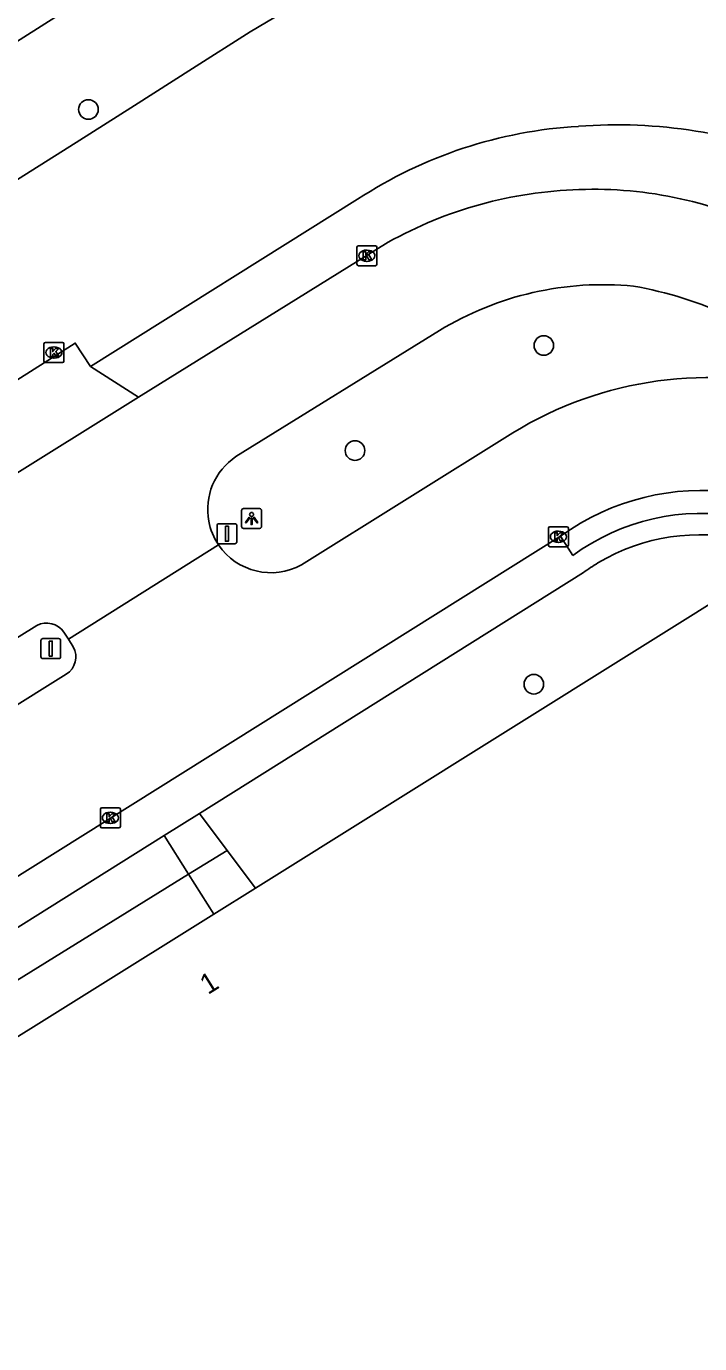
# Model space of a CAD drawing. Extents: x 158461 to 159795, y 387220 to 388672.
# Drawn here: x 158521.8 to 158555.4, y 387829.1 to 387894.9 of the extents above; entities that cross this region are included whole.
import ezdxf

# ---------------------------------------------------------------- set-up
doc = ezdxf.new("R2010")
doc.units = 0
for name, color, linetype in [('IMGEO_Boom', 7, 'Continuous'), ('IMGEO_Groenvoorziening', 7, 'Continuous'), ('IMGEO_Kolk', 7, 'Continuous'), ('IMGEO_Lichtpunt', 7, 'Continuous'), ('IMGEO_Pand', 7, 'Continuous'), ('IMGEO_Pand_nummerreeks', 7, 'Continuous'), ('IMGEO_Rijbaan_lokaal_gesloten', 7, 'Continuous'), ('IMGEO_Verkeersbordpaal', 7, 'Continuous'), ('IMGEO_Voetpad_open', 7, 'Continuous')]:
    doc.layers.add(name, color=color, linetype=linetype)

msp = doc.modelspace()

# ---------------------------------------------------------------- linework, layer by layer
at = {"layer": 'IMGEO_Boom'}
for centre in [(158524.858, 387890.725), (158547.617, 387878.933), (158538.181, 387873.683), (158547.12, 387862.01)]:
    msp.add_circle(centre, 0.489, dxfattribs=at)
at = {"layer": 'IMGEO_Groenvoorziening'}
for points in [[(158589.704, 387936.796), (158536.681, 387903.888), (158500, 387880.63), (158493.308, 387876.386)], [(158518.531, 387875.474), (158518.14, 387875.366), (158514.815, 387880.615), (158513.704, 387882.37), (158521.319, 387887.219), (158524.238, 387889.072), (158527.156, 387890.928), (158530.053, 387892.77), (158532.941, 387894.608), (158535.835, 387896.338), (158538.726, 387898.185), (158543.967, 387901.44), (158590.711, 387930.955), (158590.791, 387930.573)]]:
    msp.add_lwpolyline(points, dxfattribs=at)
at = {"layer": 'IMGEO_Kolk'}
for p, q in [((158538.275, 387882.991), (158538.275, 387883.843)), ((158538.35, 387883.917), (158539.202, 387883.917)), ((158538.763, 387883.697), (158538.788, 387883.697)), ((158539.276, 387883.843), (158539.276, 387882.991)), ((158539.202, 387882.917), (158538.35, 387882.917)), ((158538.786, 387883.137), (158538.761, 387883.137)), ((158522.633, 387878.157), (158522.633, 387879.009)), ((158522.708, 387879.083), (158523.56, 387879.083)), ((158523.634, 387879.009), (158523.634, 387878.157)), ((158523.144, 387878.303), (158523.119, 387878.303)), ((158523.121, 387878.863), (158523.146, 387878.863)), ((158523.56, 387878.083), (158522.708, 387878.083)), ((158547.847, 387868.953), (158547.847, 387869.805)), ((158547.922, 387869.879), (158548.774, 387869.879)), ((158548.848, 387869.805), (158548.848, 387868.953)), ((158548.358, 387869.099), (158548.333, 387869.099)), ((158548.335, 387869.659), (158548.36, 387869.659)), ((158548.774, 387868.879), (158547.922, 387868.879)), ((158525.453, 387854.909), (158525.453, 387855.761)), ((158525.528, 387855.835), (158526.38, 387855.835)), ((158525.941, 387855.615), (158525.966, 387855.615)), ((158526.454, 387855.761), (158526.454, 387854.909)), ((158526.38, 387854.835), (158525.528, 387854.835)), ((158525.964, 387855.055), (158525.939, 387855.055))]:
    msp.add_line(p, q, dxfattribs=at)
for points in [[(158538.275, 387882.991), (158538.275, 387883.843)], [(158538.35, 387883.917), (158539.202, 387883.917)], [(158538.596, 387883.617), (158538.719, 387883.617), (158538.719, 387883.466), (158538.849, 387883.617), (158539.013, 387883.617), (158538.867, 387883.466), (158539.02, 387883.217), (158538.868, 387883.217), (158538.783, 387883.381), (158538.719, 387883.314), (158538.719, 387883.217), (158538.596, 387883.217), (158538.596, 387883.617)], [(158539.276, 387883.843), (158539.276, 387882.991)], [(158539.202, 387882.917), (158538.35, 387882.917)], [(158522.633, 387878.157), (158522.633, 387879.009)], [(158522.708, 387879.083), (158523.56, 387879.083)], [(158523.634, 387879.009), (158523.634, 387878.157)], [(158522.954, 387878.783), (158523.077, 387878.783), (158523.077, 387878.632), (158523.207, 387878.783), (158523.371, 387878.783), (158523.225, 387878.632), (158523.378, 387878.383), (158523.226, 387878.383), (158523.141, 387878.547), (158523.077, 387878.48), (158523.077, 387878.383), (158522.954, 387878.383), (158522.954, 387878.783)], [(158523.56, 387878.083), (158522.708, 387878.083)], [(158547.847, 387868.953), (158547.847, 387869.805)], [(158547.922, 387869.879), (158548.774, 387869.879)], [(158548.848, 387869.805), (158548.848, 387868.953)], [(158548.168, 387869.579), (158548.291, 387869.579), (158548.291, 387869.428), (158548.421, 387869.579), (158548.585, 387869.579), (158548.439, 387869.428), (158548.592, 387869.179), (158548.44, 387869.179), (158548.355, 387869.343), (158548.291, 387869.276), (158548.291, 387869.179), (158548.168, 387869.179), (158548.168, 387869.579)], [(158548.774, 387868.879), (158547.922, 387868.879)], [(158525.453, 387854.909), (158525.453, 387855.761)], [(158525.528, 387855.835), (158526.38, 387855.835)], [(158525.774, 387855.535), (158525.897, 387855.535), (158525.897, 387855.384), (158526.027, 387855.535), (158526.191, 387855.535), (158526.045, 387855.384), (158526.198, 387855.135), (158526.046, 387855.135), (158525.961, 387855.299), (158525.897, 387855.232), (158525.897, 387855.135), (158525.774, 387855.135), (158525.774, 387855.535)], [(158526.454, 387855.761), (158526.454, 387854.909)], [(158526.38, 387854.835), (158525.528, 387854.835)]]:
    msp.add_lwpolyline(points, dxfattribs=at)
for centre, start, end in [((158538.352, 387883.841), 91.55205, 178.44795), ((158538.352, 387883.841), 91.55205, 178.44795), ((158539.2, 387883.841), 1.55205, 88.44795), ((158539.2, 387883.841), 1.55205, 88.44795), ((158538.352, 387882.993), 181.55205, 268.44795), ((158538.352, 387882.993), 181.55205, 268.44795), ((158539.2, 387882.993), 271.55205, 358.44795), ((158539.2, 387882.993), 271.55205, 358.44795), ((158522.71, 387879.007), 91.55205, 178.44795), ((158522.71, 387879.007), 91.55205, 178.44795), ((158523.558, 387879.007), 1.55205, 88.44795), ((158523.558, 387879.007), 1.55205, 88.44795), ((158522.71, 387878.159), 181.55205, 268.44795), ((158522.71, 387878.159), 181.55205, 268.44795), ((158523.558, 387878.159), 271.55205, 358.44795), ((158523.558, 387878.159), 271.55205, 358.44795), ((158547.924, 387869.803), 91.55205, 178.44795), ((158547.924, 387869.803), 91.55205, 178.44795), ((158548.772, 387869.803), 1.55205, 88.44795), ((158548.772, 387869.803), 1.55205, 88.44795), ((158547.924, 387868.955), 181.55205, 268.44795), ((158547.924, 387868.955), 181.55205, 268.44795), ((158548.772, 387868.955), 271.55205, 358.44795), ((158548.772, 387868.955), 271.55205, 358.44795), ((158525.53, 387855.759), 91.55205, 178.44795), ((158525.53, 387855.759), 91.55205, 178.44795), ((158526.378, 387855.759), 1.55205, 88.44795), ((158526.378, 387855.759), 1.55205, 88.44795), ((158525.53, 387854.911), 181.55205, 268.44795), ((158525.53, 387854.911), 181.55205, 268.44795), ((158526.378, 387854.911), 271.55205, 358.44795), ((158526.378, 387854.911), 271.55205, 358.44795)]:
    msp.add_arc(centre, 0.0765, start, end, dxfattribs=at)
for centre, major_axis, ratio, start_param, end_param in [((158538.762, 387883.417), (-0.387, 0.002), 0.722429, 4.712389, 7.853982), ((158538.787, 387883.417), (-0.39, 0.002), 0.717154, 1.570796, 4.712389), ((158523.12, 387878.583), (-0.387, 0.002), 0.722429, 4.712389, 7.853982), ((158523.145, 387878.583), (-0.39, 0.002), 0.717154, 1.570796, 4.712389), ((158548.334, 387869.379), (-0.387, 0.002), 0.722429, 4.712389, 7.853982), ((158548.359, 387869.379), (-0.39, 0.002), 0.717154, 1.570796, 4.712389), ((158525.94, 387855.335), (-0.387, 0.002), 0.722429, 4.712389, 7.853982), ((158525.965, 387855.335), (-0.39, 0.002), 0.717154, 1.570796, 4.712389)]:
    msp.add_ellipse(centre, major_axis=major_axis, ratio=ratio, start_param=start_param, end_param=end_param, dxfattribs=at)
at = {"layer": 'IMGEO_Lichtpunt'}
for p, q in [((158532.513, 387870.694), (158532.513, 387869.887)), ((158532.513, 387870.694), (158532.513, 387869.887)), ((158533.415, 387870.789), (158532.607, 387870.789)), ((158533.415, 387870.789), (158532.607, 387870.789)), ((158533.509, 387869.887), (158533.509, 387870.694)), ((158533.509, 387869.887), (158533.509, 387870.694)), ((158532.607, 387869.793), (158533.415, 387869.793)), ((158532.607, 387869.793), (158533.415, 387869.793))]:
    msp.add_line(p, q, dxfattribs=at)
for points in [[(158532.887, 387870.358), (158532.926, 387870.33), (158532.738, 387870.068), (158532.7, 387870.095), (158532.887, 387870.358)], [(158533.099, 387870.33), (158533.137, 387870.357), (158533.324, 387870.095), (158533.285, 387870.067), (158533.099, 387870.33)], [(158532.989, 387870.31), (158533.036, 387870.31), (158533.036, 387869.988), (158532.989, 387869.988), (158532.989, 387870.31)]]:
    msp.add_lwpolyline(points, dxfattribs=at)
msp.add_circle((158533.012, 387870.492), 0.0994, dxfattribs=at)
for centre, start, end in [((158532.607, 387870.694), 90, 180), ((158532.607, 387870.694), 90, 180), ((158533.415, 387870.694), 0, 90), ((158533.415, 387870.694), 0, 90), ((158532.607, 387869.887), 180, 270), ((158532.607, 387869.887), 180, 270), ((158533.415, 387869.887), 270, 0), ((158533.415, 387869.887), 270, 360)]:
    msp.add_arc(centre, 0.0946, start, end, dxfattribs=at)
at = {"layer": 'IMGEO_Pand'}
for points in [[(158566.375, 387854.935), (158566.298, 387855.058), (158558.463, 387867.603), (158533.202, 387851.826)], [(158533.202, 387851.826), (158531.124, 387850.528)], [(158531.124, 387850.528), (158499.908, 387831.032)]]:
    msp.add_lwpolyline(points, dxfattribs=at)
at = {"layer": 'IMGEO_Rijbaan_lokaal_gesloten'}
for points in [[(158527.354, 387876.349), (158539.837, 387884.088)], [(158532.227, 387873.38), (158542.403, 387879.683)], [(158527.354, 387876.349), (158520.321, 387871.964)], [(158546.077, 387874.574), (158535.505, 387867.972)], [(158548.459, 387869.401), (158491.941, 387834.021), (158490.261, 387832.911), (158487.791, 387830.968)], [(158523.859, 387864.256), (158531.364, 387868.968)], [(158479.024, 387838.051), (158522.28, 387864.951)], [(158523.635, 387864.61), (158523.859, 387864.256)], [(158523.859, 387864.256), (158524.1, 387863.877)], [(158523.75, 387862.509), (158480.509, 387835.487)]]:
    msp.add_lwpolyline(points, dxfattribs=at)
for centre, radius, start, end in [((158549.965, 387865.982), 20.746, 91.63079, 119.22277), ((158550.157, 387866.932), 19.804, 62.76531, 92.26336), ((158550.571, 387866.251), 15.72, 84.38778, 121.3029), ((158548.751, 387862.606), 19.58, 50.53513, 80.12746), ((158555.831, 387858.697), 18.634, 73.96552, 121.56515), ((158533.984, 387870.745), 3.167, 123.6988, 190.77684), ((158555.499, 387859.729), 11.963, 38.76966, 126.04977), ((158533.982, 387870.747), 3.165, 190.81673, 214.19622), ((158533.982, 387870.747), 3.165, 214.19215, 298.75987), ((158522.761, 387864.002), 1.064, 34.85598, 116.89252), ((158523.205, 387863.377), 1.025, 302.12737, 29.17031)]:
    msp.add_arc(centre, radius, start, end, dxfattribs=at)
at = {"layer": 'IMGEO_Verkeersbordpaal'}
for p, q in [((158531.287, 387869.131), (158531.287, 387869.931)), ((158531.287, 387869.931), (158531.287, 387869.131)), ((158531.387, 387870.031), (158532.177, 387870.031)), ((158532.177, 387870.031), (158531.387, 387870.031)), ((158532.277, 387869.931), (158532.277, 387869.131)), ((158532.277, 387869.131), (158532.277, 387869.931)), ((158532.177, 387869.031), (158531.387, 387869.031)), ((158531.387, 387869.031), (158532.177, 387869.031)), ((158522.479, 387863.389), (158522.479, 387864.189)), ((158522.479, 387864.189), (158522.479, 387863.389)), ((158522.579, 387864.289), (158523.369, 387864.289)), ((158523.369, 387864.289), (158522.579, 387864.289)), ((158523.469, 387864.189), (158523.469, 387863.389)), ((158523.469, 387863.389), (158523.469, 387864.189)), ((158523.369, 387863.289), (158522.579, 387863.289)), ((158522.579, 387863.289), (158523.369, 387863.289))]:
    msp.add_line(p, q, dxfattribs=at)
for points in [[(158531.707, 387869.906), (158531.857, 387869.906), (158531.857, 387869.156), (158531.707, 387869.156), (158531.707, 387869.906)], [(158522.899, 387864.164), (158523.049, 387864.164), (158523.049, 387863.414), (158522.899, 387863.414), (158522.899, 387864.164)]]:
    msp.add_lwpolyline(points, dxfattribs=at)
for centre, start, end in [((158531.387, 387869.931), 90, 180), ((158531.387, 387869.931), 90, 180), ((158532.177, 387869.931), 0, 90), ((158532.177, 387869.931), 360, 90), ((158531.387, 387869.131), 180, 270), ((158531.387, 387869.131), 180, 270), ((158532.177, 387869.131), 270, 0), ((158532.177, 387869.131), 270, 0), ((158522.579, 387864.189), 90, 180), ((158522.579, 387864.189), 90, 180), ((158523.369, 387864.189), 0, 90), ((158523.369, 387864.189), 360, 90), ((158522.579, 387863.389), 180, 270), ((158522.579, 387863.389), 180, 270), ((158523.369, 387863.389), 270, 0), ((158523.369, 387863.389), 270, 0)]:
    msp.add_arc(centre, 0.1, start, end, dxfattribs=at)
at = {"layer": 'IMGEO_Voetpad_open'}
for points in [[(158524.955, 387877.885), (158538.307, 387886.237)], [(158518.531, 387875.474), (158524.198, 387879.051), (158524.955, 387877.885)], [(158524.955, 387877.885), (158527.354, 387876.349)], [(158549.075, 387868.445), (158548.459, 387869.401)], [(158530.406, 387855.551), (158549.596, 387867.589)], [(158528.645, 387854.447), (158530.406, 387855.551)], [(158530.406, 387855.551), (158531.787, 387853.712)], [(158488.184, 387829.067), (158528.645, 387854.447)], [(158529.863, 387852.521), (158528.645, 387854.447)], [(158531.787, 387853.712), (158529.863, 387852.521)], [(158531.787, 387853.712), (158533.202, 387851.826)], [(158529.863, 387852.521), (158493.862, 387830.238)], [(158531.124, 387850.528), (158529.863, 387852.521)]]:
    msp.add_lwpolyline(points, dxfattribs=at)
for centre, radius, start, end in [((158550.642, 387867.419), 22.5, 93.29611, 123.24343), ((158551.287, 387865.25), 24.709, 67.20267, 94.50111), ((158555.463, 387859.767), 10.776, 31.89355, 126.35592), ((158555.421, 387859.558), 9.92, 32.75712, 120.92821), ((158555.244, 387859.818), 9.607, 120.82143, 126.0106)]:
    msp.add_arc(centre, radius, start, end, dxfattribs=at)

# ---------------------------------------------------------------- texts
at = {"layer": 'IMGEO_Pand_nummerreeks'}
msp.add_text('1', height=1, rotation=31.98679, dxfattribs=at).set_placement((158530.832, 387846.479))

doc.saveas('drawing.dxf')
